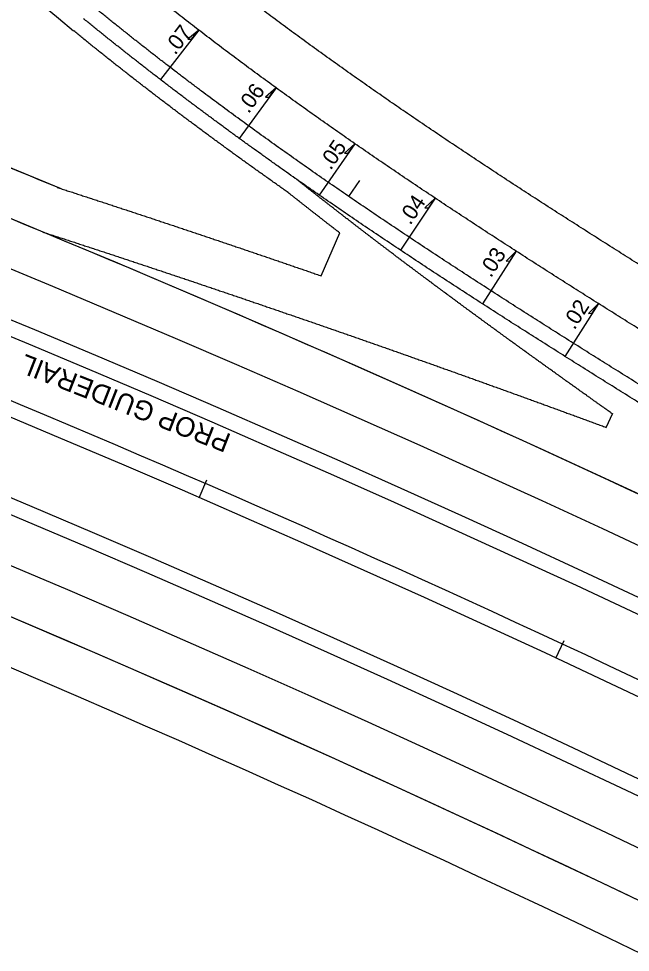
# Model space of a CAD drawing. Extents: x 2389099 to 2405615, y 552200 to 573532.
# Drawn here: x 2396303.6 to 2396460, y 553822.6 to 554061.5 of the extents above; entities that cross this region are included whole.
import ezdxf

# ---------------------------------------------------------------- set-up
doc = ezdxf.new("R2010")
doc.units = 0
for name, color, linetype in [('Prop Cable Guiderail Double Face', 7, 'Continuous'), ('Prop Dimension', 7, 'Continuous'), ('Prop EOT', 7, 'Continuous'), ('Prop Horizontal Alignment', 7, 'Continuous'), ('Prop Horizontal Alignment Tick Small', 7, 'Continuous'), ('Prop Lane Lines', 7, 'Continuous'), ('Prop Super Arrow 1 Lane CELL', 7, 'Continuous'), ('Prop Superelevation Label', 7, 'Continuous')]:
    doc.layers.add(name, color=color, linetype=linetype)

msp = doc.modelspace()

# ---------------------------------------------------------------- linework, layer by layer
at = {"layer": 'Prop Cable Guiderail Double Face'}
msp.add_arc((2394828.31, 550434.92), 3824, 59.69891, 72.33337, dxfattribs=at)
at = {"layer": 'Prop EOT'}
for p, q in [((2396380.93, 553995.69), (2396385.71, 554006.65)), ((2396453.82, 553956.9), (2396455.5, 553960.53))]:
    msp.add_line(p, q, dxfattribs=at)
for centre, radius, start, end in [((2394828.31, 550434.92), 3879, 67.475, 106.78848), ((2396804.19, 554652.62), 768, 206.69831, 230.69056), ((2394828.31, 550434.92), 3867, 59.69891, 109.59769), ((2394828.31, 550434.92), 3843, 59.69891, 123.9393), ((2394828.31, 550434.92), 3839, 59.69891, 123.9393), ((2394828.31, 550434.92), 3801, 59.69891, 123.9393), ((2394828.31, 550434.92), 3797, 59.69891, 123.9393), ((2394828.31, 550434.92), 3879, 67.475, 68.77886), ((2394828.31, 550434.92), 3867, 67.475, 68.77886), ((2394828.31, 550434.92), 3773, 59.69891, 68.77934), ((2394828.31, 550434.92), 3761, 59.69891, 68.77934)]:
    msp.add_arc(centre, radius, start, end, dxfattribs=at)
for points in [[(2396501.54, 553974.12), (2396499.24, 553975.54), (2396496.95, 553976.96), (2396494.65, 553978.38), (2396492.36, 553979.8), (2396490.07, 553981.22), (2396487.77, 553982.65), (2396485.49, 553984.07), (2396483.2, 553985.49), (2396480.91, 553986.91), (2396478.63, 553988.33), (2396476.34, 553989.75), (2396474.06, 553991.18), (2396471.78, 553992.6), (2396469.51, 553994.02), (2396467.23, 553995.45), (2396464.96, 553996.87), (2396462.69, 553998.3), (2396460.42, 553999.73), (2396458.15, 554001.16), (2396455.89, 554002.59), (2396453.63, 554004.02), (2396451.37, 554005.46), (2396449.11, 554006.89), (2396446.86, 554008.33), (2396444.61, 554009.77), (2396442.36, 554011.21), (2396440.11, 554012.65), (2396437.87, 554014.1), (2396435.63, 554015.55), (2396433.39, 554017), (2396431.16, 554018.45), (2396428.93, 554019.91), (2396426.7, 554021.37), (2396424.48, 554022.83), (2396422.26, 554024.29), (2396420.04, 554025.76), (2396417.83, 554027.23), (2396415.62, 554028.71), (2396413.41, 554030.18), (2396411.21, 554031.66), (2396409.01, 554033.15), (2396406.82, 554034.63), (2396404.63, 554036.13), (2396402.45, 554037.62), (2396400.26, 554039.12), (2396398.08, 554040.62), (2396395.91, 554042.13), (2396393.74, 554043.64), (2396391.58, 554045.16), (2396389.42, 554046.68), (2396387.27, 554048.2), (2396385.12, 554049.73), (2396382.97, 554051.27), (2396380.83, 554052.81), (2396378.69, 554054.35), (2396376.57, 554055.9), (2396374.44, 554057.45), (2396372.32, 554059.01), (2396370.21, 554060.57), (2396368.1, 554062.14), (2396366, 554063.71), (2396363.9, 554065.29), (2396361.8, 554066.88), (2396359.72, 554068.47), (2396357.64, 554070.07), (2396355.56, 554071.67), (2396353.5, 554073.28), (2396351.43, 554074.89), (2396349.38, 554076.51), (2396347.33, 554078.13), (2396345.28, 554079.77), (2396343.25, 554081.4), (2396341.22, 554083.05), (2396339.16, 554084.73)], [(2396494.17, 553962.21), (2396491.87, 553963.64), (2396489.57, 553965.06), (2396487.28, 553966.48), (2396484.98, 553967.9), (2396482.69, 553969.33), (2396480.39, 553970.75), (2396478.1, 553972.17), (2396475.81, 553973.6), (2396473.52, 553975.02), (2396471.23, 553976.45), (2396468.94, 553977.87), (2396466.65, 553979.3), (2396464.36, 553980.73), (2396462.08, 553982.16), (2396459.8, 553983.59), (2396457.51, 553985.02), (2396455.23, 553986.45), (2396452.96, 553987.89), (2396450.68, 553989.32), (2396448.4, 553990.76), (2396446.13, 553992.2), (2396443.86, 553993.64), (2396441.59, 553995.08), (2396439.32, 553996.53), (2396437.06, 553997.98), (2396434.79, 553999.43), (2396432.53, 554000.88), (2396430.28, 554002.34), (2396428.02, 554003.8), (2396425.77, 554005.26), (2396423.52, 554006.72), (2396421.27, 554008.19), (2396419.02, 554009.66), (2396416.78, 554011.14), (2396414.54, 554012.61), (2396412.3, 554014.09), (2396410.07, 554015.58), (2396407.84, 554017.07), (2396405.61, 554018.56), (2396403.39, 554020.05), (2396401.17, 554021.55), (2396398.95, 554023.06), (2396396.74, 554024.56), (2396394.53, 554026.07), (2396392.32, 554027.59), (2396390.12, 554029.11), (2396387.92, 554030.64), (2396385.73, 554032.17), (2396383.54, 554033.7), (2396381.35, 554035.24), (2396379.17, 554036.78), (2396376.99, 554038.33), (2396374.81, 554039.89), (2396372.64, 554041.45), (2396370.48, 554043.01), (2396368.32, 554044.58), (2396366.16, 554046.16), (2396364.01, 554047.74), (2396361.87, 554049.33), (2396359.73, 554050.92), (2396357.59, 554052.52), (2396355.46, 554054.12), (2396353.33, 554055.73), (2396351.21, 554057.35), (2396349.1, 554058.97), (2396346.99, 554060.6), (2396344.89, 554062.24), (2396342.79, 554063.88), (2396340.7, 554065.53), (2396338.61, 554067.18), (2396336.53, 554068.84), (2396334.46, 554070.51), (2396332.39, 554072.18), (2396330.31, 554073.88)], [(2396374.73, 554020.33), (2396374.34, 554020.61), (2396372.12, 554022.17), (2396369.91, 554023.73), (2396367.7, 554025.31), (2396365.49, 554026.89), (2396363.29, 554028.47), (2396361.09, 554030.06), (2396358.89, 554031.65), (2396356.7, 554033.25), (2396354.52, 554034.86), (2396352.34, 554036.48), (2396350.16, 554038.1), (2396347.98, 554039.72), (2396345.82, 554041.35), (2396343.65, 554042.99), (2396341.49, 554044.64), (2396339.34, 554046.29), (2396337.19, 554047.95), (2396335.05, 554049.62), (2396332.91, 554051.29), (2396330.77, 554052.97), (2396328.65, 554054.66), (2396326.52, 554056.36), (2396324.41, 554058.06), (2396322.3, 554059.77), (2396320.2, 554061.48)], [(2396372.35, 554017.11), (2396372.04, 554017.33), (2396369.82, 554018.9), (2396367.59, 554020.47), (2396365.38, 554022.05), (2396363.16, 554023.63), (2396360.95, 554025.22), (2396358.74, 554026.82), (2396356.54, 554028.42), (2396354.34, 554030.03), (2396352.14, 554031.64), (2396349.95, 554033.26), (2396347.77, 554034.89), (2396345.58, 554036.52), (2396343.41, 554038.16), (2396341.23, 554039.81), (2396339.06, 554041.46), (2396336.9, 554043.12), (2396334.74, 554044.79), (2396332.59, 554046.46), (2396330.44, 554048.15), (2396328.29, 554049.84), (2396326.16, 554051.53), (2396324.02, 554053.23), (2396321.89, 554054.95), (2396319.77, 554056.67), (2396317.67, 554058.38)], [(2396414.68, 553989.81), (2396414.13, 553990.21), (2396413.59, 553990.61), (2396413.04, 553991.02), (2396412.5, 553991.42), (2396411.95, 553991.83), (2396411.4, 553992.23), (2396410.86, 553992.64), (2396410.31, 553993.05), (2396409.77, 553993.45), (2396409.22, 553993.86), (2396408.68, 553994.26), (2396408.13, 553994.67), (2396407.59, 553995.07), (2396407.04, 553995.48), (2396406.49, 553995.89), (2396405.95, 553996.29), (2396405.41, 553996.7), (2396404.87, 553997.11), (2396404.32, 553997.52), (2396403.78, 553997.92), (2396403.23, 553998.33), (2396402.7, 553998.74), (2396402.15, 553999.15), (2396401.6, 553999.56), (2396401.07, 553999.97), (2396400.52, 554000.38), (2396399.98, 554000.78), (2396399.44, 554001.2), (2396398.9, 554001.6), (2396398.35, 554002.02), (2396397.81, 554002.43), (2396397.27, 554002.84), (2396396.73, 554003.25), (2396396.19, 554003.66), (2396395.65, 554004.07), (2396395.11, 554004.48), (2396394.57, 554004.9), (2396394.02, 554005.31), (2396393.49, 554005.72), (2396392.95, 554006.13), (2396392.41, 554006.54), (2396391.87, 554006.96), (2396391.33, 554007.37), (2396390.79, 554007.79), (2396390.25, 554008.2), (2396389.72, 554008.62), (2396389.17, 554009.03), (2396388.64, 554009.44), (2396388.1, 554009.86), (2396387.57, 554010.27), (2396387.02, 554010.69), (2396386.48, 554011.11), (2396385.95, 554011.52), (2396385.41, 554011.94), (2396384.88, 554012.36), (2396384.34, 554012.78), (2396383.81, 554013.19), (2396383.27, 554013.61), (2396382.74, 554014.03), (2396382.2, 554014.45), (2396381.66, 554014.87), (2396381.13, 554015.28), (2396380.59, 554015.7), (2396380.06, 554016.12), (2396379.53, 554016.54), (2396379, 554016.96), (2396378.46, 554017.38), (2396377.92, 554017.81), (2396377.39, 554018.22), (2396376.86, 554018.65), (2396376.33, 554019.07), (2396375.79, 554019.49), (2396374.73, 554020.33)], [(2396313.42, 554018.32), (2396314.07, 554018.11), (2396314.72, 554017.9), (2396315.38, 554017.69), (2396316.03, 554017.47), (2396316.69, 554017.26), (2396317.34, 554017.05), (2396318, 554016.83), (2396318.65, 554016.62), (2396319.3, 554016.41), (2396319.96, 554016.19), (2396320.61, 554015.98), (2396321.27, 554015.76), (2396321.92, 554015.55), (2396322.58, 554015.33), (2396323.23, 554015.12), (2396323.88, 554014.91), (2396324.54, 554014.69), (2396325.19, 554014.48), (2396325.85, 554014.26), (2396326.5, 554014.05), (2396327.16, 554013.83), (2396327.8, 554013.62), (2396328.47, 554013.4), (2396329.12, 554013.18), (2396329.77, 554012.97), (2396330.43, 554012.75), (2396331.07, 554012.54), (2396331.73, 554012.32), (2396332.38, 554012.11), (2396333.04, 554011.89), (2396333.7, 554011.67), (2396334.34, 554011.46), (2396335, 554011.24), (2396335.65, 554011.02), (2396336.31, 554010.8), (2396336.96, 554010.59), (2396337.62, 554010.37), (2396338.27, 554010.15), (2396338.92, 554009.94), (2396339.58, 554009.72), (2396340.22, 554009.5), (2396340.88, 554009.28), (2396341.53, 554009.07), (2396342.19, 554008.85), (2396342.84, 554008.63), (2396343.49, 554008.41), (2396344.15, 554008.19), (2396344.8, 554007.98), (2396345.45, 554007.76), (2396346.1, 554007.54), (2396346.77, 554007.32), (2396347.42, 554007.1), (2396348.06, 554006.88), (2396348.72, 554006.66), (2396349.37, 554006.44), (2396350.03, 554006.22), (2396350.67, 554006), (2396351.33, 554005.78), (2396351.98, 554005.57), (2396352.64, 554005.34), (2396353.29, 554005.12), (2396353.94, 554004.9), (2396354.59, 554004.68), (2396355.24, 554004.47), (2396355.9, 554004.24), (2396356.55, 554004.02), (2396357.21, 554003.8), (2396357.86, 554003.58), (2396358.51, 554003.36), (2396359.16, 554003.14), (2396359.81, 554002.92), (2396360.47, 554002.7), (2396361.11, 554002.48), (2396361.78, 554002.25)], [(2396385.71, 554006.65), (2396385.65, 554006.7), (2396385.12, 554007.11), (2396384.58, 554007.53), (2396384.03, 554007.95), (2396383.5, 554008.36), (2396382.96, 554008.78), (2396382.42, 554009.2), (2396381.88, 554009.62), (2396381.35, 554010.04), (2396380.81, 554010.46), (2396380.28, 554010.87), (2396379.74, 554011.29), (2396379.2, 554011.72), (2396378.66, 554012.13), (2396378.12, 554012.56), (2396377.59, 554012.98), (2396377.05, 554013.4), (2396376.52, 554013.82), (2396375.98, 554014.24), (2396375.44, 554014.67), (2396374.91, 554015.08), (2396374.38, 554015.51), (2396373.85, 554015.93), (2396373.31, 554016.36), (2396372.24, 554017.2)], [(2396309.71, 554006.91), (2396310.36, 554006.7), (2396311.01, 554006.49), (2396311.67, 554006.27), (2396312.31, 554006.06), (2396312.97, 554005.85), (2396313.62, 554005.64), (2396314.27, 554005.42), (2396314.93, 554005.21), (2396315.58, 554005), (2396316.23, 554004.78), (2396316.88, 554004.57), (2396317.54, 554004.36), (2396318.18, 554004.15), (2396318.84, 554003.93), (2396319.5, 554003.72), (2396320.14, 554003.5), (2396320.8, 554003.29), (2396321.44, 554003.08), (2396322.1, 554002.86), (2396322.75, 554002.65), (2396323.4, 554002.43), (2396324.05, 554002.22), (2396324.71, 554002), (2396325.36, 554001.79), (2396326.01, 554001.57), (2396326.66, 554001.36), (2396327.31, 554001.14), (2396327.97, 554000.93), (2396328.61, 554000.71), (2396329.27, 554000.5), (2396329.92, 554000.28), (2396330.57, 554000.06), (2396331.23, 553999.85), (2396331.87, 553999.63), (2396332.53, 553999.42), (2396333.17, 553999.2), (2396333.83, 553998.98), (2396334.48, 553998.77), (2396335.13, 553998.55), (2396335.79, 553998.33), (2396336.43, 553998.12), (2396337.09, 553997.9), (2396337.73, 553997.68), (2396338.39, 553997.46), (2396339.04, 553997.25), (2396339.69, 553997.03), (2396340.35, 553996.81), (2396340.99, 553996.6), (2396341.65, 553996.38), (2396342.29, 553996.16), (2396342.95, 553995.94), (2396343.6, 553995.72), (2396344.25, 553995.5), (2396344.9, 553995.28), (2396345.55, 553995.07), (2396346.2, 553994.85), (2396346.85, 553994.63), (2396347.5, 553994.41), (2396348.15, 553994.19), (2396348.8, 553993.97), (2396349.46, 553993.75), (2396350.1, 553993.53), (2396350.76, 553993.31), (2396351.4, 553993.1), (2396352.06, 553992.87), (2396352.7, 553992.66), (2396353.36, 553992.43), (2396354.01, 553992.21), (2396354.66, 553991.99), (2396355.31, 553991.77), (2396355.96, 553991.55), (2396356.61, 553991.33), (2396357.26, 553991.11), (2396357.91, 553990.89)], [(2396361.78, 554002.25), (2396362.43, 554002.03), (2396363.07, 554001.81), (2396363.73, 554001.59), (2396364.38, 554001.37), (2396365.03, 554001.14), (2396365.68, 554000.92), (2396366.34, 554000.7), (2396366.99, 554000.48), (2396367.64, 554000.26), (2396368.29, 554000.03), (2396368.94, 553999.81), (2396369.6, 553999.59), (2396370.24, 553999.37), (2396370.91, 553999.14), (2396371.56, 553998.91), (2396372.2, 553998.69), (2396372.86, 553998.47), (2396373.51, 553998.25), (2396374.16, 553998.02), (2396374.81, 553997.8), (2396375.46, 553997.57), (2396376.11, 553997.35), (2396376.77, 553997.12), (2396377.42, 553996.9), (2396378.07, 553996.68), (2396378.72, 553996.45), (2396379.37, 553996.23), (2396380.02, 553996), (2396380.67, 553995.78), (2396380.93, 553995.69)], [(2396357.91, 553990.89), (2396358.57, 553990.67), (2396359.21, 553990.45), (2396359.87, 553990.23), (2396360.51, 553990.01), (2396361.16, 553989.78), (2396361.81, 553989.57), (2396362.46, 553989.34), (2396363.12, 553989.12), (2396363.76, 553988.9), (2396364.42, 553988.68), (2396365.06, 553988.46), (2396365.72, 553988.23), (2396366.36, 553988.01), (2396367.01, 553987.79), (2396367.67, 553987.56), (2396368.31, 553987.34), (2396368.97, 553987.12), (2396369.61, 553986.9), (2396370.27, 553986.67), (2396370.91, 553986.45), (2396371.56, 553986.23), (2396372.21, 553986), (2396372.86, 553985.78), (2396373.51, 553985.55), (2396374.16, 553985.33), (2396374.81, 553985.11), (2396375.46, 553984.89), (2396376.11, 553984.66), (2396376.75, 553984.44), (2396377.41, 553984.21), (2396378.06, 553983.98), (2396378.71, 553983.76), (2396379.36, 553983.54), (2396380, 553983.31), (2396380.66, 553983.09), (2396381.3, 553982.86), (2396381.95, 553982.64), (2396382.61, 553982.41), (2396383.25, 553982.19), (2396383.9, 553981.96), (2396384.55, 553981.74), (2396385.2, 553981.51), (2396385.84, 553981.28), (2396386.5, 553981.06), (2396387.15, 553980.83), (2396387.79, 553980.6), (2396388.45, 553980.38), (2396389.09, 553980.15), (2396389.74, 553979.92), (2396390.39, 553979.7), (2396391.04, 553979.47), (2396391.69, 553979.24), (2396392.34, 553979.02), (2396392.99, 553978.79), (2396393.63, 553978.56), (2396394.28, 553978.33), (2396394.93, 553978.11), (2396395.58, 553977.88), (2396396.22, 553977.65), (2396396.88, 553977.42), (2396397.53, 553977.19), (2396398.17, 553976.97), (2396398.82, 553976.74), (2396399.47, 553976.51), (2396400.12, 553976.28), (2396400.76, 553976.06), (2396401.42, 553975.82), (2396402.07, 553975.59), (2396402.71, 553975.37), (2396403.36, 553975.14), (2396404.01, 553974.91), (2396404.66, 553974.68), (2396405.3, 553974.45), (2396405.95, 553974.22)], [(2396455.41, 553960.38), (2396454.85, 553960.78), (2396454.3, 553961.17), (2396453.74, 553961.56), (2396453.2, 553961.95), (2396452.64, 553962.35), (2396452.09, 553962.74), (2396451.54, 553963.14), (2396450.98, 553963.53), (2396450.43, 553963.92), (2396449.88, 553964.32), (2396449.33, 553964.71), (2396448.77, 553965.11), (2396448.22, 553965.5), (2396447.67, 553965.89), (2396447.11, 553966.29), (2396446.56, 553966.68), (2396446.01, 553967.08), (2396445.46, 553967.47), (2396444.91, 553967.87), (2396444.36, 553968.26), (2396443.8, 553968.66), (2396443.26, 553969.05), (2396442.7, 553969.45), (2396442.14, 553969.84), (2396441.6, 553970.24), (2396441.04, 553970.63), (2396440.5, 553971.03), (2396439.94, 553971.43), (2396439.39, 553971.82), (2396438.84, 553972.22), (2396438.28, 553972.62), (2396437.74, 553973.01), (2396437.18, 553973.41), (2396436.64, 553973.8), (2396436.08, 553974.2), (2396435.54, 553974.59), (2396434.98, 553974.99), (2396434.43, 553975.39), (2396433.88, 553975.79), (2396433.33, 553976.19), (2396432.78, 553976.58), (2396432.23, 553976.98), (2396431.68, 553977.38), (2396431.13, 553977.78), (2396430.58, 553978.18), (2396430.03, 553978.57), (2396429.48, 553978.98), (2396428.93, 553979.37), (2396428.38, 553979.77), (2396427.83, 553980.17), (2396427.28, 553980.57), (2396426.73, 553980.97), (2396426.18, 553981.37), (2396425.63, 553981.77), (2396425.09, 553982.17), (2396424.53, 553982.57), (2396423.99, 553982.97), (2396423.44, 553983.37), (2396422.89, 553983.77), (2396422.34, 553984.17), (2396421.79, 553984.58), (2396421.25, 553984.97), (2396420.69, 553985.38), (2396420.15, 553985.78), (2396419.6, 553986.18), (2396419.06, 553986.58), (2396418.51, 553986.98), (2396417.96, 553987.39), (2396417.41, 553987.79), (2396416.86, 553988.19), (2396416.32, 553988.59), (2396415.77, 553989), (2396415.23, 553989.4), (2396414.68, 553989.81)], [(2396405.95, 553974.22), (2396406.6, 553973.99), (2396407.25, 553973.76), (2396407.9, 553973.53), (2396408.54, 553973.3), (2396409.19, 553973.07), (2396409.84, 553972.84), (2396410.49, 553972.61), (2396411.14, 553972.38), (2396411.78, 553972.15), (2396412.43, 553971.92), (2396413.08, 553971.69), (2396413.73, 553971.45), (2396414.37, 553971.23), (2396415.02, 553970.99), (2396415.67, 553970.76), (2396416.32, 553970.53), (2396416.97, 553970.3), (2396417.61, 553970.07), (2396418.26, 553969.83), (2396418.9, 553969.6), (2396419.55, 553969.37), (2396420.2, 553969.14), (2396420.85, 553968.91), (2396421.5, 553968.67), (2396422.14, 553968.44), (2396422.79, 553968.21), (2396423.43, 553967.98), (2396424.09, 553967.74), (2396424.73, 553967.51), (2396425.38, 553967.28), (2396426.03, 553967.04), (2396426.67, 553966.81), (2396427.32, 553966.57), (2396427.96, 553966.34), (2396428.62, 553966.11), (2396429.26, 553965.88), (2396429.91, 553965.64), (2396430.56, 553965.4), (2396431.2, 553965.17), (2396431.85, 553964.94), (2396432.49, 553964.7), (2396433.14, 553964.47), (2396433.78, 553964.24), (2396434.44, 553964), (2396435.09, 553963.76), (2396435.73, 553963.53), (2396436.38, 553963.29), (2396437.02, 553963.06), (2396437.67, 553962.82), (2396438.31, 553962.59), (2396438.96, 553962.35), (2396439.61, 553962.11), (2396440.25, 553961.88), (2396440.9, 553961.64), (2396441.54, 553961.41), (2396442.19, 553961.17), (2396442.83, 553960.94), (2396443.48, 553960.7), (2396444.13, 553960.46), (2396444.78, 553960.23), (2396445.43, 553959.99), (2396446.07, 553959.75), (2396446.72, 553959.51), (2396447.36, 553959.28), (2396448.01, 553959.04), (2396448.65, 553958.81), (2396449.3, 553958.57), (2396449.95, 553958.33), (2396450.59, 553958.09), (2396451.24, 553957.85), (2396451.88, 553957.62), (2396452.53, 553957.38), (2396453.82, 553956.9)]]:
    msp.add_spline(points, degree=3, dxfattribs=at)
at = {"layer": 'Prop Horizontal Alignment'}
msp.add_arc((2394828.31, 550434.92), 3820, 59.69891, 123.9393, dxfattribs=at)
msp.add_spline([(2396487.85, 553952.01), (2396485.55, 553953.43), (2396483.25, 553954.86), (2396480.96, 553956.28), (2396478.66, 553957.7), (2396476.36, 553959.13), (2396474.07, 553960.55), (2396471.77, 553961.98), (2396469.47, 553963.4), (2396467.18, 553964.83), (2396464.88, 553966.26), (2396462.59, 553967.69), (2396460.3, 553969.12), (2396458, 553970.55), (2396455.71, 553971.98), (2396453.42, 553973.42), (2396451.13, 553974.85), (2396448.85, 553976.29), (2396446.56, 553977.73), (2396444.27, 553979.17), (2396441.99, 553980.62), (2396439.7, 553982.06), (2396437.42, 553983.51), (2396435.14, 553984.96), (2396432.86, 553986.42), (2396430.59, 553987.87), (2396428.31, 553989.33), (2396426.04, 553990.79), (2396423.77, 553992.26), (2396421.5, 553993.73), (2396419.23, 553995.2), (2396416.96, 553996.67), (2396414.7, 553998.15), (2396412.44, 553999.63), (2396410.18, 554001.11), (2396407.93, 554002.6), (2396405.67, 554004.09), (2396403.42, 554005.59), (2396401.17, 554007.09), (2396398.93, 554008.59), (2396396.68, 554010.1), (2396394.44, 554011.61), (2396392.21, 554013.13), (2396389.97, 554014.65), (2396387.74, 554016.18), (2396385.52, 554017.71), (2396383.29, 554019.24), (2396381.07, 554020.78), (2396378.85, 554022.33), (2396376.64, 554023.88), (2396374.43, 554025.44), (2396372.22, 554027), (2396370.02, 554028.56), (2396367.82, 554030.14), (2396365.63, 554031.71), (2396363.44, 554033.3), (2396361.25, 554034.89), (2396359.07, 554036.48), (2396356.89, 554038.08), (2396354.72, 554039.69), (2396352.55, 554041.3), (2396350.39, 554042.92), (2396348.23, 554044.55), (2396346.07, 554046.18), (2396343.92, 554047.82), (2396341.78, 554049.46), (2396339.64, 554051.11), (2396337.51, 554052.77), (2396335.38, 554054.44), (2396333.25, 554056.11), (2396331.14, 554057.79), (2396329.02, 554059.48), (2396326.92, 554061.17), (2396324.82, 554062.87), (2396322.72, 554064.58)], degree=3, dxfattribs=at)
at = {"layer": 'Prop Horizontal Alignment Tick Small'}
for p, q in [((2396388.05, 554015.97), (2396390.87, 554020.09)), ((2396349.76, 553938.86), (2396351.75, 553943.44)), ((2396440.95, 553897.83), (2396443.06, 553902.36))]:
    msp.add_line(p, q, dxfattribs=at)
at = {"layer": 'Prop Lane Lines'}
for radius, start, end in [(3855, 59.69891, 123.9393), (3785, 59.69891, 123.9393), (3773, 59.69891, 88.86914), (3867, 61.70573, 67.47501)]:
    msp.add_arc((2394828.31, 550434.92), radius, start, end, dxfattribs=at)
msp.add_spline([(2396485.74, 553948.61), (2396483.45, 553950.03), (2396481.15, 553951.46), (2396478.85, 553952.88), (2396476.55, 553954.3), (2396474.25, 553955.73), (2396471.96, 553957.15), (2396469.66, 553958.58), (2396467.36, 553960.01), (2396465.07, 553961.44), (2396462.77, 553962.86), (2396460.47, 553964.29), (2396458.18, 553965.73), (2396455.89, 553967.16), (2396453.59, 553968.59), (2396451.3, 553970.03), (2396449.01, 553971.47), (2396446.72, 553972.91), (2396444.43, 553974.35), (2396442.14, 553975.79), (2396439.85, 553977.24), (2396437.56, 553978.69), (2396435.28, 553980.14), (2396432.99, 553981.59), (2396430.71, 553983.05), (2396428.43, 553984.5), (2396426.15, 553985.97), (2396423.87, 553987.43), (2396421.6, 553988.9), (2396419.32, 553990.37), (2396417.05, 553991.84), (2396414.78, 553993.32), (2396412.51, 553994.8), (2396410.25, 553996.28), (2396407.98, 553997.77), (2396405.72, 553999.26), (2396403.46, 554000.76), (2396401.2, 554002.26), (2396398.95, 554003.76), (2396396.7, 554005.27), (2396394.45, 554006.78), (2396392.2, 554008.3), (2396389.96, 554009.82), (2396387.72, 554011.35), (2396385.48, 554012.88), (2396383.25, 554014.41), (2396381.01, 554015.95), (2396378.79, 554017.5), (2396376.56, 554019.05), (2396374.73, 554020.33)], degree=3, dxfattribs=at)
at = {"layer": 'Prop Super Arrow 1 Lane CELL'}
for p, q in [((2396349.63, 554058.56), (2396339.88, 554045.88)), ((2396369.4, 554043.8), (2396359.99, 554030.85)), ((2396389.57, 554029.49), (2396380.46, 554016.34)), ((2396410.07, 554015.58), (2396401.21, 554002.26)), ((2396430.84, 554001.97), (2396422.17, 553988.53)), ((2396451.82, 553988.6), (2396443.28, 553975.07))]:
    msp.add_line(p, q, dxfattribs=at)
for points in [[(2396349.63, 554058.56), (2396346.86, 554056.28), (2396347.83, 554056.23)], [(2396369.4, 554043.8), (2396366.7, 554041.44), (2396367.67, 554041.41)], [(2396389.57, 554029.49), (2396386.92, 554027.07), (2396387.89, 554027.07)], [(2396410.07, 554015.58), (2396407.47, 554013.11), (2396408.44, 554013.12)], [(2396430.84, 554001.97), (2396428.27, 553999.47), (2396429.24, 553999.5)], [(2396451.82, 553988.6), (2396449.27, 553986.07), (2396450.24, 553986.11)]]:
    msp.add_lwpolyline(points, close=True, dxfattribs=at)

# ---------------------------------------------------------------- texts
at = {"layer": 'Prop Dimension'}
msp.add_text('PROP GUIDERAIL', height=5, rotation=158.5936, dxfattribs=at).set_placement((2396358.2, 553955.02))
at = {"layer": 'Prop Superelevation Label'}
for s, rotation, p in [('.07', 52.4576, (2396343.62, 554051.99)), ('.06', 53.9889, (2396362.38, 554037.01)), ('.05', 55.2847, (2396383.38, 554022.54)), ('.04', 56.3448, (2396403.75, 554008.46)), ('.03', 57.1694, (2396424.35, 553995.01)), ('.02', 57.7583, (2396445.73, 553981.67))]:
    msp.add_text(s, height=4, rotation=rotation, dxfattribs=at).set_placement(p)

doc.saveas('drawing.dxf')
